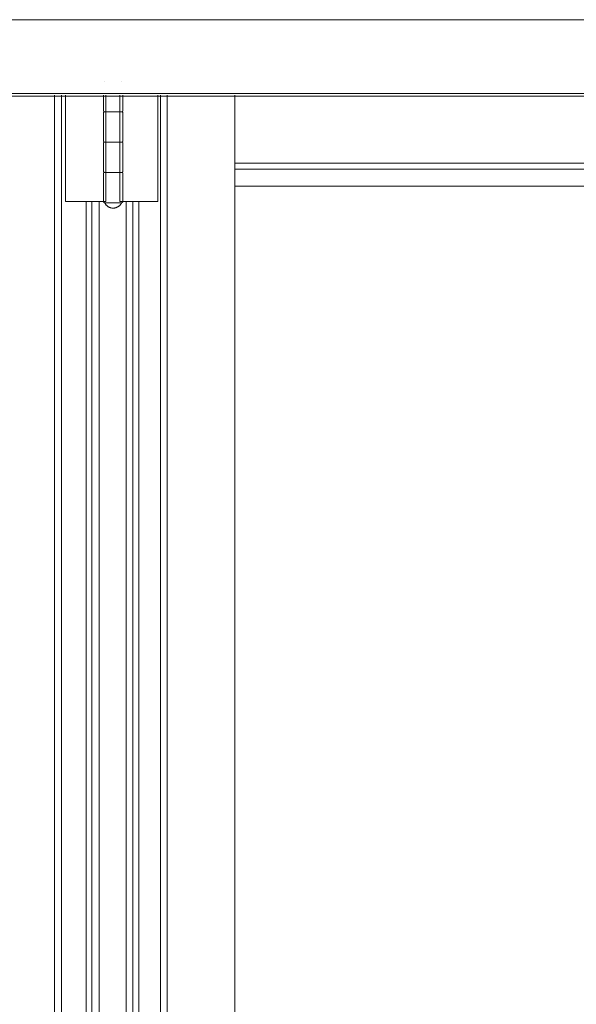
# Model space of a CAD drawing. Header units: inches. Extents: x 424 to 2043, y -237 to 445.
# Tile 650 of 656: x 852.14 to 852.6, y 218.685 to 219.497. Entities that reach past the tile are written whole.
import ezdxf

# ---------------------------------------------------------------- set-up
doc = ezdxf.new("R2010")
doc.units = ezdxf.units.IN
doc.header["$MEASUREMENT"] = 0
doc.layers.add('A-DOOR', color=31, linetype='Continuous', lineweight=9)
doc.layers.add('A-WALL', color=113, linetype='Continuous', lineweight=9)

# ---------------------------------------------------------------- blocks, each defined once
blk = doc.blocks.new('5-panel_Bi-fold_external_door_10806 - Type 1-225860-Section 1')
at = {"layer": 'A-DOOR'}
for p, q in [((-125.9696, 4.4), (-121.27077, 4.4)), ((-124.67609, 4.349), (-124.6761, 4.349)), ((-124.66211, 4.349), (-124.6621, 4.349)), ((-125.97339, 4.33902), (-121.27077, 4.33902)), ((-125.97351, 4.337), (-121.27068, 4.337)), ((-124.71766, 1.6), (-124.71766, 4.33776)), ((-124.71176, 4.33776), (-124.71176, 1.6)), ((-124.70841, 4.25), (-124.70841, 4.33776)), ((-124.6771, 4.33776), (-124.6771, 4.325)), ((-124.67517, 4.33776), (-124.67517, 4.25)), ((-124.66351, 4.25), (-124.66351, 4.33776)), ((-124.6611, 4.325), (-124.6611, 4.33776)), ((-124.63225, 4.33776), (-124.63225, 4.25)), ((-124.63001, 1.6), (-124.63001, 4.33776)), ((-124.6246, 4.33776), (-124.6246, 1.6)), ((-124.56857, 4.33776), (-124.56857, 1.6)), ((-124.6771, 4.323), (-124.6771, 4.3)), ((-124.67531, 4.324), (-124.66879, 4.324)), ((-124.66941, 4.324), (-124.67523, 4.324)), ((-124.66427, 4.324), (-124.66941, 4.324)), ((-124.66879, 4.324), (-124.66328, 4.324)), ((-124.6611, 4.3), (-124.6611, 4.323)), ((-124.67531, 4.299), (-124.66879, 4.299)), ((-124.66941, 4.299), (-124.67523, 4.299)), ((-124.66427, 4.299), (-124.66941, 4.299)), ((-124.66879, 4.299), (-124.66328, 4.299)), ((-124.6771, 4.298), (-124.6771, 4.275)), ((-124.6611, 4.275), (-124.6611, 4.298)), ((-124.67531, 4.274), (-124.66879, 4.274)), ((-124.66941, 4.274), (-124.67523, 4.274)), ((-124.66427, 4.274), (-124.66941, 4.274)), ((-124.66879, 4.274), (-124.66328, 4.274)), ((-124.56857, 4.28156), (-123.95784, 4.28156)), ((-124.56857, 4.27659), (-123.9579, 4.27659)), ((-124.6771, 4.273), (-124.6771, 4.25)), ((-124.6611, 4.25), (-124.6611, 4.273)), ((-124.56857, 4.26274), (-123.96726, 4.26274)), ((-124.70672, 4.25), (-124.70841, 4.25)), ((-124.7046, 4.25), (-124.70672, 4.25)), ((-124.69302, 4.25), (-124.7046, 4.25)), ((-124.69069, 4.25), (-124.69302, 4.25)), ((-124.69143, 1.685), (-124.69143, 4.25)), ((-124.68836, 4.25), (-124.69069, 4.25)), ((-124.6867, 4.25), (-124.68836, 4.25)), ((-124.6808, 4.25), (-124.6867, 4.25)), ((-124.6867, 1.685), (-124.6867, 4.25)), ((-124.67517, 4.25), (-124.6808, 4.25)), ((-124.6808, 1.685), (-124.6808, 4.25)), ((-124.65838, 4.25), (-124.66351, 4.25)), ((-124.65297, 4.25), (-124.65838, 4.25)), ((-124.65838, 4.25), (-124.65838, 1.685)), ((-124.65143, 4.25), (-124.65297, 4.25)), ((-124.65297, 4.25), (-124.65297, 1.685)), ((-124.64913, 4.25), (-124.65143, 4.25)), ((-124.64683, 4.25), (-124.64913, 4.25)), ((-124.64781, 4.25), (-124.64781, 1.685)), ((-124.63622, 4.25), (-124.64683, 4.25)), ((-124.6341, 4.25), (-124.63622, 4.25)), ((-124.63225, 4.25), (-124.6341, 4.25)), ((-124.66941, 4.249), (-124.67531, 4.249)), ((-124.66289, 4.249), (-124.66941, 4.249))]:
    blk.add_line(p, q, dxfattribs=at)
at = {"layer": 'A-DOOR', "flags": 128}
for points in [[(-124.6761, 4.324), (-124.67614, 4.324), (-124.67618, 4.324), (-124.67622, 4.32401), (-124.67626, 4.32401), (-124.6763, 4.32402), (-124.67634, 4.32403), (-124.67638, 4.32404), (-124.67641, 4.32405), (-124.67645, 4.32406), (-124.67649, 4.32408), (-124.67652, 4.3241), (-124.67656, 4.32411), (-124.6766, 4.32413), (-124.67663, 4.32415), (-124.67666, 4.32417), (-124.6767, 4.3242), (-124.67673, 4.32422), (-124.67676, 4.32425), (-124.67679, 4.32428), (-124.67682, 4.3243), (-124.67684, 4.32433), (-124.67687, 4.32436), (-124.67689, 4.32439), (-124.67692, 4.32443), (-124.67694, 4.32446), (-124.67696, 4.32449), (-124.67698, 4.32453), (-124.677, 4.32456), (-124.67702, 4.3246), (-124.67703, 4.32464), (-124.67704, 4.32468), (-124.67706, 4.32471), (-124.67707, 4.32475), (-124.67708, 4.32479), (-124.67708, 4.32483), (-124.67709, 4.32487), (-124.67709, 4.32491), (-124.6771, 4.32495), (-124.6771, 4.32499), (-124.6771, 4.325)], [(-124.6771, 4.323), (-124.6771, 4.32304), (-124.6771, 4.32308), (-124.67709, 4.32312), (-124.67709, 4.32316), (-124.67708, 4.3232), (-124.67707, 4.32324), (-124.67706, 4.32328), (-124.67705, 4.32331), (-124.67703, 4.32335), (-124.67702, 4.32339), (-124.677, 4.32343), (-124.67699, 4.32346), (-124.67697, 4.3235), (-124.67695, 4.32353), (-124.67692, 4.32356), (-124.6769, 4.3236), (-124.67688, 4.32363), (-124.67685, 4.32366), (-124.67682, 4.32369), (-124.6768, 4.32372), (-124.67677, 4.32374), (-124.67674, 4.32377), (-124.6767, 4.3238), (-124.67667, 4.32382), (-124.67664, 4.32384), (-124.67661, 4.32386), (-124.67657, 4.32388), (-124.67653, 4.3239), (-124.6765, 4.32392), (-124.67646, 4.32393), (-124.67642, 4.32395), (-124.67639, 4.32396), (-124.67635, 4.32397), (-124.67631, 4.32398), (-124.67627, 4.32399), (-124.67623, 4.32399), (-124.67619, 4.324), (-124.67615, 4.324), (-124.67611, 4.324), (-124.6761, 4.324)], [(-124.66941, 4.324), (-124.66968, 4.324), (-124.66996, 4.324), (-124.67024, 4.324), (-124.67052, 4.324), (-124.67079, 4.324), (-124.67106, 4.324), (-124.67133, 4.324), (-124.67159, 4.324), (-124.67185, 4.324), (-124.6721, 4.324), (-124.67235, 4.324), (-124.6726, 4.324), (-124.67284, 4.324), (-124.67307, 4.324), (-124.6733, 4.324), (-124.67352, 4.324), (-124.67373, 4.324), (-124.67394, 4.324), (-124.67414, 4.324), (-124.67433, 4.324), (-124.67451, 4.324), (-124.67468, 4.324), (-124.67485, 4.324), (-124.675, 4.324), (-124.67515, 4.324), (-124.67528, 4.324), (-124.67541, 4.324), (-124.67553, 4.324), (-124.67563, 4.324), (-124.67573, 4.324), (-124.67581, 4.324), (-124.67589, 4.324), (-124.67595, 4.324), (-124.676, 4.324), (-124.67604, 4.324), (-124.67607, 4.324), (-124.67609, 4.324), (-124.6761, 4.324)], [(-124.6761, 4.324), (-124.67609, 4.324), (-124.67608, 4.324), (-124.67605, 4.324), (-124.67601, 4.324), (-124.67596, 4.324), (-124.6759, 4.324), (-124.67583, 4.324), (-124.67574, 4.324), (-124.67565, 4.324), (-124.67555, 4.324), (-124.67543, 4.324), (-124.67531, 4.324), (-124.67517, 4.324), (-124.67503, 4.324), (-124.67488, 4.324), (-124.67471, 4.324), (-124.67454, 4.324), (-124.67436, 4.324), (-124.67417, 4.324), (-124.67398, 4.324), (-124.67377, 4.324), (-124.67356, 4.324), (-124.67334, 4.324), (-124.67311, 4.324), (-124.67288, 4.324), (-124.67264, 4.324), (-124.6724, 4.324), (-124.67215, 4.324), (-124.67189, 4.324), (-124.67164, 4.324), (-124.67137, 4.324), (-124.67111, 4.324), (-124.67084, 4.324), (-124.67056, 4.324), (-124.67029, 4.324), (-124.67001, 4.324), (-124.66973, 4.324), (-124.66945, 4.324), (-124.66917, 4.324), (-124.66889, 4.324), (-124.66879, 4.324)], [(-124.66879, 4.324), (-124.66907, 4.324), (-124.66935, 4.324), (-124.66963, 4.324), (-124.66991, 4.324), (-124.67019, 4.324), (-124.67046, 4.324), (-124.67074, 4.324), (-124.67101, 4.324), (-124.67128, 4.324), (-124.67154, 4.324), (-124.6718, 4.324), (-124.67206, 4.324), (-124.67231, 4.324), (-124.67255, 4.324), (-124.6728, 4.324), (-124.67303, 4.324), (-124.67326, 4.324), (-124.67348, 4.324), (-124.6737, 4.324), (-124.6739, 4.324), (-124.6741, 4.324), (-124.67429, 4.324), (-124.67448, 4.324), (-124.67465, 4.324), (-124.67482, 4.324), (-124.67498, 4.324), (-124.67512, 4.324), (-124.67526, 4.324), (-124.67539, 4.324), (-124.67551, 4.324), (-124.67561, 4.324), (-124.67571, 4.324), (-124.6758, 4.324), (-124.67587, 4.324), (-124.67594, 4.324), (-124.67599, 4.324), (-124.67604, 4.324), (-124.67607, 4.324), (-124.67609, 4.324), (-124.6761, 4.324)], [(-124.6761, 4.324), (-124.67609, 4.324), (-124.67608, 4.324), (-124.67605, 4.324), (-124.67601, 4.324), (-124.67596, 4.324), (-124.6759, 4.324), (-124.67583, 4.324), (-124.67574, 4.324), (-124.67565, 4.324), (-124.67555, 4.324), (-124.67543, 4.324), (-124.67531, 4.324), (-124.67517, 4.324), (-124.67503, 4.324), (-124.67488, 4.324), (-124.67471, 4.324), (-124.67454, 4.324), (-124.67436, 4.324), (-124.67417, 4.324), (-124.67398, 4.324), (-124.67377, 4.324), (-124.67356, 4.324), (-124.67334, 4.324), (-124.67311, 4.324), (-124.67288, 4.324), (-124.67264, 4.324), (-124.6724, 4.324), (-124.67215, 4.324), (-124.67189, 4.324), (-124.67164, 4.324), (-124.67137, 4.324), (-124.67111, 4.324), (-124.67084, 4.324), (-124.67056, 4.324), (-124.67029, 4.324), (-124.67001, 4.324), (-124.66973, 4.324), (-124.66945, 4.324), (-124.66941, 4.324)], [(-124.6621, 4.324), (-124.6621, 4.324), (-124.66212, 4.324), (-124.66215, 4.324), (-124.66219, 4.324), (-124.66224, 4.324), (-124.6623, 4.324), (-124.66237, 4.324), (-124.66245, 4.324), (-124.66255, 4.324), (-124.66265, 4.324), (-124.66277, 4.324), (-124.66289, 4.324), (-124.66302, 4.324), (-124.66317, 4.324), (-124.66332, 4.324), (-124.66348, 4.324), (-124.66366, 4.324), (-124.66384, 4.324), (-124.66403, 4.324), (-124.66422, 4.324), (-124.66443, 4.324), (-124.66464, 4.324), (-124.66486, 4.324), (-124.66508, 4.324), (-124.66532, 4.324), (-124.66556, 4.324), (-124.6658, 4.324), (-124.66605, 4.324), (-124.6663, 4.324), (-124.66656, 4.324), (-124.66683, 4.324), (-124.66709, 4.324), (-124.66736, 4.324), (-124.66763, 4.324), (-124.66791, 4.324), (-124.66819, 4.324), (-124.66846, 4.324), (-124.66874, 4.324), (-124.66902, 4.324), (-124.6693, 4.324), (-124.66941, 4.324)], [(-124.66941, 4.324), (-124.66913, 4.324), (-124.66885, 4.324), (-124.66857, 4.324), (-124.66829, 4.324), (-124.66801, 4.324), (-124.66773, 4.324), (-124.66746, 4.324), (-124.66719, 4.324), (-124.66692, 4.324), (-124.66666, 4.324), (-124.6664, 4.324), (-124.66614, 4.324), (-124.66589, 4.324), (-124.66564, 4.324), (-124.6654, 4.324), (-124.66517, 4.324), (-124.66494, 4.324), (-124.66472, 4.324), (-124.6645, 4.324), (-124.6643, 4.324), (-124.6641, 4.324), (-124.6639, 4.324), (-124.66372, 4.324), (-124.66355, 4.324), (-124.66338, 4.324), (-124.66322, 4.324), (-124.66308, 4.324), (-124.66294, 4.324), (-124.66281, 4.324), (-124.66269, 4.324), (-124.66258, 4.324), (-124.66249, 4.324), (-124.6624, 4.324), (-124.66232, 4.324), (-124.66226, 4.324), (-124.66221, 4.324), (-124.66216, 4.324), (-124.66213, 4.324), (-124.66211, 4.324), (-124.6621, 4.324)], [(-124.66879, 4.324), (-124.66851, 4.324), (-124.66824, 4.324), (-124.66796, 4.324), (-124.66768, 4.324), (-124.66741, 4.324), (-124.66714, 4.324), (-124.66687, 4.324), (-124.66661, 4.324), (-124.66635, 4.324), (-124.66609, 4.324), (-124.66584, 4.324), (-124.6656, 4.324), (-124.66536, 4.324), (-124.66513, 4.324), (-124.6649, 4.324), (-124.66468, 4.324), (-124.66446, 4.324), (-124.66426, 4.324), (-124.66406, 4.324), (-124.66387, 4.324), (-124.66369, 4.324), (-124.66351, 4.324)], [(-124.66348, 4.324), (-124.66366, 4.324), (-124.66384, 4.324), (-124.66403, 4.324), (-124.66422, 4.324), (-124.66443, 4.324), (-124.66464, 4.324), (-124.66486, 4.324), (-124.66508, 4.324), (-124.66532, 4.324), (-124.66556, 4.324), (-124.6658, 4.324), (-124.66605, 4.324), (-124.6663, 4.324), (-124.66656, 4.324), (-124.66683, 4.324), (-124.66709, 4.324), (-124.66736, 4.324), (-124.66763, 4.324), (-124.66791, 4.324), (-124.66819, 4.324), (-124.66846, 4.324), (-124.66874, 4.324), (-124.66879, 4.324)], [(-124.6621, 4.324), (-124.6621, 4.324), (-124.66212, 4.324), (-124.66215, 4.324), (-124.66219, 4.324), (-124.66224, 4.324), (-124.6623, 4.324), (-124.66237, 4.324), (-124.66245, 4.324), (-124.66255, 4.324), (-124.66265, 4.324), (-124.66277, 4.324), (-124.66289, 4.324), (-124.66302, 4.324), (-124.66317, 4.324)], [(-124.66305, 4.324), (-124.66291, 4.324), (-124.66279, 4.324), (-124.66267, 4.324), (-124.66257, 4.324), (-124.66247, 4.324), (-124.66239, 4.324), (-124.66231, 4.324), (-124.66225, 4.324), (-124.6622, 4.324), (-124.66216, 4.324), (-124.66213, 4.324), (-124.66211, 4.324), (-124.6621, 4.324)], [(-124.6611, 4.325), (-124.6611, 4.32496), (-124.6611, 4.32492), (-124.66111, 4.32488), (-124.66111, 4.32484), (-124.66112, 4.3248), (-124.66113, 4.32476), (-124.66114, 4.32472), (-124.66115, 4.32469), (-124.66116, 4.32465), (-124.66118, 4.32461), (-124.66119, 4.32457), (-124.66121, 4.32454), (-124.66123, 4.3245), (-124.66125, 4.32447), (-124.66127, 4.32444), (-124.6613, 4.3244), (-124.66132, 4.32437), (-124.66135, 4.32434), (-124.66137, 4.32431), (-124.6614, 4.32428), (-124.66143, 4.32426), (-124.66146, 4.32423), (-124.66149, 4.3242), (-124.66153, 4.32418), (-124.66156, 4.32416), (-124.66159, 4.32414), (-124.66163, 4.32412), (-124.66166, 4.3241), (-124.6617, 4.32408), (-124.66174, 4.32407), (-124.66177, 4.32405), (-124.66181, 4.32404), (-124.66185, 4.32403), (-124.66189, 4.32402), (-124.66193, 4.32401), (-124.66197, 4.32401), (-124.66201, 4.324), (-124.66205, 4.324), (-124.66209, 4.324), (-124.6621, 4.324)], [(-124.6621, 4.324), (-124.66206, 4.324), (-124.66202, 4.324), (-124.66198, 4.32399), (-124.66194, 4.32399), (-124.6619, 4.32398), (-124.66186, 4.32397), (-124.66182, 4.32396), (-124.66178, 4.32395), (-124.66175, 4.32394), (-124.66171, 4.32392), (-124.66167, 4.3239), (-124.66164, 4.32389), (-124.6616, 4.32387), (-124.66157, 4.32385), (-124.66153, 4.32383), (-124.6615, 4.3238), (-124.66147, 4.32378), (-124.66144, 4.32375), (-124.66141, 4.32372), (-124.66138, 4.3237), (-124.66135, 4.32367), (-124.66133, 4.32364), (-124.6613, 4.32361), (-124.66128, 4.32357), (-124.66126, 4.32354), (-124.66124, 4.32351), (-124.66122, 4.32347), (-124.6612, 4.32344), (-124.66118, 4.3234), (-124.66117, 4.32336), (-124.66115, 4.32332), (-124.66114, 4.32329), (-124.66113, 4.32325), (-124.66112, 4.32321), (-124.66111, 4.32317), (-124.66111, 4.32313), (-124.6611, 4.32309), (-124.6611, 4.32305), (-124.6611, 4.32301), (-124.6611, 4.323)], [(-124.6761, 4.299), (-124.67614, 4.299), (-124.67618, 4.299), (-124.67622, 4.29901), (-124.67626, 4.29901), (-124.6763, 4.29902), (-124.67634, 4.29903), (-124.67638, 4.29904), (-124.67641, 4.29905), (-124.67645, 4.29906), (-124.67649, 4.29908), (-124.67652, 4.2991), (-124.67656, 4.29911), (-124.6766, 4.29913), (-124.67663, 4.29915), (-124.67666, 4.29917), (-124.6767, 4.2992), (-124.67673, 4.29922), (-124.67676, 4.29925), (-124.67679, 4.29928), (-124.67682, 4.2993), (-124.67684, 4.29933), (-124.67687, 4.29936), (-124.67689, 4.29939), (-124.67692, 4.29943), (-124.67694, 4.29946), (-124.67696, 4.29949), (-124.67698, 4.29953), (-124.677, 4.29956), (-124.67702, 4.2996), (-124.67703, 4.29964), (-124.67704, 4.29968), (-124.67706, 4.29971), (-124.67707, 4.29975), (-124.67708, 4.29979), (-124.67708, 4.29983), (-124.67709, 4.29987), (-124.67709, 4.29991), (-124.6771, 4.29995), (-124.6771, 4.29999), (-124.6771, 4.3)], [(-124.6771, 4.298), (-124.6771, 4.29804), (-124.6771, 4.29808), (-124.67709, 4.29812), (-124.67709, 4.29816), (-124.67708, 4.2982), (-124.67707, 4.29824), (-124.67706, 4.29828), (-124.67705, 4.29831), (-124.67703, 4.29835), (-124.67702, 4.29839), (-124.677, 4.29843), (-124.67699, 4.29846), (-124.67697, 4.2985), (-124.67695, 4.29853), (-124.67692, 4.29856), (-124.6769, 4.2986), (-124.67688, 4.29863), (-124.67685, 4.29866), (-124.67682, 4.29869), (-124.6768, 4.29872), (-124.67677, 4.29874), (-124.67674, 4.29877), (-124.6767, 4.2988), (-124.67667, 4.29882), (-124.67664, 4.29884), (-124.67661, 4.29886), (-124.67657, 4.29888), (-124.67653, 4.2989), (-124.6765, 4.29892), (-124.67646, 4.29893), (-124.67642, 4.29895), (-124.67639, 4.29896), (-124.67635, 4.29897), (-124.67631, 4.29898), (-124.67627, 4.29899), (-124.67623, 4.29899), (-124.67619, 4.299), (-124.67615, 4.299), (-124.67611, 4.299), (-124.6761, 4.299)], [(-124.66941, 4.299), (-124.66968, 4.299), (-124.66996, 4.299), (-124.67024, 4.299), (-124.67052, 4.299), (-124.67079, 4.299), (-124.67106, 4.299), (-124.67133, 4.299), (-124.67159, 4.299), (-124.67185, 4.299), (-124.6721, 4.299), (-124.67235, 4.299), (-124.6726, 4.299), (-124.67284, 4.299), (-124.67307, 4.299), (-124.6733, 4.299), (-124.67352, 4.299), (-124.67373, 4.299), (-124.67394, 4.299), (-124.67414, 4.299), (-124.67433, 4.299), (-124.67451, 4.299), (-124.67468, 4.299), (-124.67485, 4.299), (-124.675, 4.299), (-124.67515, 4.299), (-124.67528, 4.299), (-124.67541, 4.299), (-124.67553, 4.299), (-124.67563, 4.299), (-124.67573, 4.299), (-124.67581, 4.299), (-124.67589, 4.299), (-124.67595, 4.299), (-124.676, 4.299), (-124.67604, 4.299), (-124.67607, 4.299), (-124.67609, 4.299), (-124.6761, 4.299)], [(-124.6761, 4.299), (-124.67609, 4.299), (-124.67608, 4.299), (-124.67605, 4.299), (-124.67601, 4.299), (-124.67596, 4.299), (-124.6759, 4.299), (-124.67583, 4.299), (-124.67574, 4.299), (-124.67565, 4.299), (-124.67555, 4.299), (-124.67543, 4.299), (-124.67531, 4.299), (-124.67517, 4.299), (-124.67503, 4.299), (-124.67488, 4.299), (-124.67471, 4.299), (-124.67454, 4.299), (-124.67436, 4.299), (-124.67417, 4.299), (-124.67398, 4.299), (-124.67377, 4.299), (-124.67356, 4.299), (-124.67334, 4.299), (-124.67311, 4.299), (-124.67288, 4.299), (-124.67264, 4.299), (-124.6724, 4.299), (-124.67215, 4.299), (-124.67189, 4.299), (-124.67164, 4.299), (-124.67137, 4.299), (-124.67111, 4.299), (-124.67084, 4.299), (-124.67056, 4.299), (-124.67029, 4.299), (-124.67001, 4.299), (-124.66973, 4.299), (-124.66945, 4.299), (-124.66917, 4.299), (-124.66889, 4.299), (-124.66879, 4.299)], [(-124.66879, 4.299), (-124.66907, 4.299), (-124.66935, 4.299), (-124.66963, 4.299), (-124.66991, 4.299), (-124.67019, 4.299), (-124.67046, 4.299), (-124.67074, 4.299), (-124.67101, 4.299), (-124.67128, 4.299), (-124.67154, 4.299), (-124.6718, 4.299), (-124.67206, 4.299), (-124.67231, 4.299), (-124.67255, 4.299), (-124.6728, 4.299), (-124.67303, 4.299), (-124.67326, 4.299), (-124.67348, 4.299), (-124.6737, 4.299), (-124.6739, 4.299), (-124.6741, 4.299), (-124.67429, 4.299), (-124.67448, 4.299), (-124.67465, 4.299), (-124.67482, 4.299), (-124.67498, 4.299), (-124.67512, 4.299), (-124.67526, 4.299), (-124.67539, 4.299), (-124.67551, 4.299), (-124.67561, 4.299), (-124.67571, 4.299), (-124.6758, 4.299), (-124.67587, 4.299), (-124.67594, 4.299), (-124.67599, 4.299), (-124.67604, 4.299), (-124.67607, 4.299), (-124.67609, 4.299), (-124.6761, 4.299)], [(-124.6761, 4.299), (-124.67609, 4.299), (-124.67608, 4.299), (-124.67605, 4.299), (-124.67601, 4.299), (-124.67596, 4.299), (-124.6759, 4.299), (-124.67583, 4.299), (-124.67574, 4.299), (-124.67565, 4.299), (-124.67555, 4.299), (-124.67543, 4.299), (-124.67531, 4.299), (-124.67517, 4.299), (-124.67503, 4.299), (-124.67488, 4.299), (-124.67471, 4.299), (-124.67454, 4.299), (-124.67436, 4.299), (-124.67417, 4.299), (-124.67398, 4.299), (-124.67377, 4.299), (-124.67356, 4.299), (-124.67334, 4.299), (-124.67311, 4.299), (-124.67288, 4.299), (-124.67264, 4.299), (-124.6724, 4.299), (-124.67215, 4.299), (-124.67189, 4.299), (-124.67164, 4.299), (-124.67137, 4.299), (-124.67111, 4.299), (-124.67084, 4.299), (-124.67056, 4.299), (-124.67029, 4.299), (-124.67001, 4.299), (-124.66973, 4.299), (-124.66945, 4.299), (-124.66941, 4.299)], [(-124.6621, 4.299), (-124.6621, 4.299), (-124.66212, 4.299), (-124.66215, 4.299), (-124.66219, 4.299), (-124.66224, 4.299), (-124.6623, 4.299), (-124.66237, 4.299), (-124.66245, 4.299), (-124.66255, 4.299), (-124.66265, 4.299), (-124.66277, 4.299), (-124.66289, 4.299), (-124.66302, 4.299), (-124.66317, 4.299), (-124.66332, 4.299), (-124.66348, 4.299), (-124.66366, 4.299), (-124.66384, 4.299), (-124.66403, 4.299), (-124.66422, 4.299), (-124.66443, 4.299), (-124.66464, 4.299), (-124.66486, 4.299), (-124.66508, 4.299), (-124.66532, 4.299), (-124.66556, 4.299), (-124.6658, 4.299), (-124.66605, 4.299), (-124.6663, 4.299), (-124.66656, 4.299), (-124.66683, 4.299), (-124.66709, 4.299), (-124.66736, 4.299), (-124.66763, 4.299), (-124.66791, 4.299), (-124.66819, 4.299), (-124.66846, 4.299), (-124.66874, 4.299), (-124.66902, 4.299), (-124.6693, 4.299), (-124.66941, 4.299)], [(-124.66941, 4.299), (-124.66913, 4.299), (-124.66885, 4.299), (-124.66857, 4.299), (-124.66829, 4.299), (-124.66801, 4.299), (-124.66773, 4.299), (-124.66746, 4.299), (-124.66719, 4.299), (-124.66692, 4.299), (-124.66666, 4.299), (-124.6664, 4.299), (-124.66614, 4.299), (-124.66589, 4.299), (-124.66564, 4.299), (-124.6654, 4.299), (-124.66517, 4.299), (-124.66494, 4.299), (-124.66472, 4.299), (-124.6645, 4.299), (-124.6643, 4.299), (-124.6641, 4.299), (-124.6639, 4.299), (-124.66372, 4.299), (-124.66355, 4.299), (-124.66338, 4.299), (-124.66322, 4.299), (-124.66308, 4.299), (-124.66294, 4.299), (-124.66281, 4.299), (-124.66269, 4.299), (-124.66258, 4.299), (-124.66249, 4.299), (-124.6624, 4.299), (-124.66232, 4.299), (-124.66226, 4.299), (-124.66221, 4.299), (-124.66216, 4.299), (-124.66213, 4.299), (-124.66211, 4.299), (-124.6621, 4.299)], [(-124.66879, 4.299), (-124.66851, 4.299), (-124.66824, 4.299), (-124.66796, 4.299), (-124.66768, 4.299), (-124.66741, 4.299), (-124.66714, 4.299), (-124.66687, 4.299), (-124.66661, 4.299), (-124.66635, 4.299), (-124.66609, 4.299), (-124.66584, 4.299), (-124.6656, 4.299), (-124.66536, 4.299), (-124.66513, 4.299), (-124.6649, 4.299), (-124.66468, 4.299), (-124.66446, 4.299), (-124.66426, 4.299), (-124.66406, 4.299), (-124.66387, 4.299), (-124.66369, 4.299), (-124.66351, 4.299)], [(-124.66348, 4.299), (-124.66366, 4.299), (-124.66384, 4.299), (-124.66403, 4.299), (-124.66422, 4.299), (-124.66443, 4.299), (-124.66464, 4.299), (-124.66486, 4.299), (-124.66508, 4.299), (-124.66532, 4.299), (-124.66556, 4.299), (-124.6658, 4.299), (-124.66605, 4.299), (-124.6663, 4.299), (-124.66656, 4.299), (-124.66683, 4.299), (-124.66709, 4.299), (-124.66736, 4.299), (-124.66763, 4.299), (-124.66791, 4.299), (-124.66819, 4.299), (-124.66846, 4.299), (-124.66874, 4.299), (-124.66879, 4.299)], [(-124.6621, 4.299), (-124.6621, 4.299), (-124.66212, 4.299), (-124.66215, 4.299), (-124.66219, 4.299), (-124.66224, 4.299), (-124.6623, 4.299), (-124.66237, 4.299), (-124.66245, 4.299), (-124.66255, 4.299), (-124.66265, 4.299), (-124.66277, 4.299), (-124.66289, 4.299), (-124.66302, 4.299), (-124.66317, 4.299)], [(-124.66305, 4.299), (-124.66291, 4.299), (-124.66279, 4.299), (-124.66267, 4.299), (-124.66257, 4.299), (-124.66247, 4.299), (-124.66239, 4.299), (-124.66231, 4.299), (-124.66225, 4.299), (-124.6622, 4.299), (-124.66216, 4.299), (-124.66213, 4.299), (-124.66211, 4.299), (-124.6621, 4.299)], [(-124.6611, 4.3), (-124.6611, 4.29996), (-124.6611, 4.29992), (-124.66111, 4.29988), (-124.66111, 4.29984), (-124.66112, 4.2998), (-124.66113, 4.29976), (-124.66114, 4.29972), (-124.66115, 4.29969), (-124.66116, 4.29965), (-124.66118, 4.29961), (-124.66119, 4.29957), (-124.66121, 4.29954), (-124.66123, 4.2995), (-124.66125, 4.29947), (-124.66127, 4.29944), (-124.6613, 4.2994), (-124.66132, 4.29937), (-124.66135, 4.29934), (-124.66137, 4.29931), (-124.6614, 4.29928), (-124.66143, 4.29926), (-124.66146, 4.29923), (-124.66149, 4.2992), (-124.66153, 4.29918), (-124.66156, 4.29916), (-124.66159, 4.29914), (-124.66163, 4.29912), (-124.66166, 4.2991), (-124.6617, 4.29908), (-124.66174, 4.29907), (-124.66177, 4.29905), (-124.66181, 4.29904), (-124.66185, 4.29903), (-124.66189, 4.29902), (-124.66193, 4.29901), (-124.66197, 4.29901), (-124.66201, 4.299), (-124.66205, 4.299), (-124.66209, 4.299), (-124.6621, 4.299)], [(-124.6621, 4.299), (-124.66206, 4.299), (-124.66202, 4.299), (-124.66198, 4.29899), (-124.66194, 4.29899), (-124.6619, 4.29898), (-124.66186, 4.29897), (-124.66182, 4.29896), (-124.66178, 4.29895), (-124.66175, 4.29894), (-124.66171, 4.29892), (-124.66167, 4.2989), (-124.66164, 4.29889), (-124.6616, 4.29887), (-124.66157, 4.29885), (-124.66153, 4.29883), (-124.6615, 4.2988), (-124.66147, 4.29878), (-124.66144, 4.29875), (-124.66141, 4.29872), (-124.66138, 4.2987), (-124.66135, 4.29867), (-124.66133, 4.29864), (-124.6613, 4.29861), (-124.66128, 4.29857), (-124.66126, 4.29854), (-124.66124, 4.29851), (-124.66122, 4.29847), (-124.6612, 4.29844), (-124.66118, 4.2984), (-124.66117, 4.29836), (-124.66115, 4.29832), (-124.66114, 4.29829), (-124.66113, 4.29825), (-124.66112, 4.29821), (-124.66111, 4.29817), (-124.66111, 4.29813), (-124.6611, 4.29809), (-124.6611, 4.29805), (-124.6611, 4.29801), (-124.6611, 4.298)], [(-124.6761, 4.274), (-124.67614, 4.274), (-124.67618, 4.274), (-124.67622, 4.27401), (-124.67626, 4.27401), (-124.6763, 4.27402), (-124.67634, 4.27403), (-124.67638, 4.27404), (-124.67641, 4.27405), (-124.67645, 4.27406), (-124.67649, 4.27408), (-124.67652, 4.2741), (-124.67656, 4.27411), (-124.6766, 4.27413), (-124.67663, 4.27415), (-124.67666, 4.27417), (-124.6767, 4.2742), (-124.67673, 4.27422), (-124.67676, 4.27425), (-124.67679, 4.27428), (-124.67682, 4.2743), (-124.67684, 4.27433), (-124.67687, 4.27436), (-124.67689, 4.27439), (-124.67692, 4.27443), (-124.67694, 4.27446), (-124.67696, 4.27449), (-124.67698, 4.27453), (-124.677, 4.27456), (-124.67702, 4.2746), (-124.67703, 4.27464), (-124.67704, 4.27468), (-124.67706, 4.27471), (-124.67707, 4.27475), (-124.67708, 4.27479), (-124.67708, 4.27483), (-124.67709, 4.27487), (-124.67709, 4.27491), (-124.6771, 4.27495), (-124.6771, 4.27499), (-124.6771, 4.275)], [(-124.6771, 4.273), (-124.6771, 4.27304), (-124.6771, 4.27308), (-124.67709, 4.27312), (-124.67709, 4.27316), (-124.67708, 4.2732), (-124.67707, 4.27324), (-124.67706, 4.27328), (-124.67705, 4.27331), (-124.67703, 4.27335), (-124.67702, 4.27339), (-124.677, 4.27343), (-124.67699, 4.27346), (-124.67697, 4.2735), (-124.67695, 4.27353), (-124.67692, 4.27356), (-124.6769, 4.2736), (-124.67688, 4.27363), (-124.67685, 4.27366), (-124.67682, 4.27369), (-124.6768, 4.27372), (-124.67677, 4.27374), (-124.67674, 4.27377), (-124.6767, 4.2738), (-124.67667, 4.27382), (-124.67664, 4.27384), (-124.67661, 4.27386), (-124.67657, 4.27388), (-124.67653, 4.2739), (-124.6765, 4.27392), (-124.67646, 4.27393), (-124.67642, 4.27395), (-124.67639, 4.27396), (-124.67635, 4.27397), (-124.67631, 4.27398), (-124.67627, 4.27399), (-124.67623, 4.27399), (-124.67619, 4.274), (-124.67615, 4.274), (-124.67611, 4.274), (-124.6761, 4.274)], [(-124.66941, 4.274), (-124.66968, 4.274), (-124.66996, 4.274), (-124.67024, 4.274), (-124.67052, 4.274), (-124.67079, 4.274), (-124.67106, 4.274), (-124.67133, 4.274), (-124.67159, 4.274), (-124.67185, 4.274), (-124.6721, 4.274), (-124.67235, 4.274), (-124.6726, 4.274), (-124.67284, 4.274), (-124.67307, 4.274), (-124.6733, 4.274), (-124.67352, 4.274), (-124.67373, 4.274), (-124.67394, 4.274), (-124.67414, 4.274), (-124.67433, 4.274), (-124.67451, 4.274), (-124.67468, 4.274), (-124.67485, 4.274), (-124.675, 4.274), (-124.67515, 4.274), (-124.67528, 4.274), (-124.67541, 4.274), (-124.67553, 4.274), (-124.67563, 4.274), (-124.67573, 4.274), (-124.67581, 4.274), (-124.67589, 4.274), (-124.67595, 4.274), (-124.676, 4.274), (-124.67604, 4.274), (-124.67607, 4.274), (-124.67609, 4.274), (-124.6761, 4.274)], [(-124.6761, 4.274), (-124.67609, 4.274), (-124.67608, 4.274), (-124.67605, 4.274), (-124.67601, 4.274), (-124.67596, 4.274), (-124.6759, 4.274), (-124.67583, 4.274), (-124.67574, 4.274), (-124.67565, 4.274), (-124.67555, 4.274), (-124.67543, 4.274), (-124.67531, 4.274), (-124.67517, 4.274), (-124.67503, 4.274), (-124.67488, 4.274), (-124.67471, 4.274), (-124.67454, 4.274), (-124.67436, 4.274), (-124.67417, 4.274), (-124.67398, 4.274), (-124.67377, 4.274), (-124.67356, 4.274), (-124.67334, 4.274), (-124.67311, 4.274), (-124.67288, 4.274), (-124.67264, 4.274), (-124.6724, 4.274), (-124.67215, 4.274), (-124.67189, 4.274), (-124.67164, 4.274), (-124.67137, 4.274), (-124.67111, 4.274), (-124.67084, 4.274), (-124.67056, 4.274), (-124.67029, 4.274), (-124.67001, 4.274), (-124.66973, 4.274), (-124.66945, 4.274), (-124.66917, 4.274), (-124.66889, 4.274), (-124.66879, 4.274)], [(-124.66879, 4.274), (-124.66907, 4.274), (-124.66935, 4.274), (-124.66963, 4.274), (-124.66991, 4.274), (-124.67019, 4.274), (-124.67046, 4.274), (-124.67074, 4.274), (-124.67101, 4.274), (-124.67128, 4.274), (-124.67154, 4.274), (-124.6718, 4.274), (-124.67206, 4.274), (-124.67231, 4.274), (-124.67255, 4.274), (-124.6728, 4.274), (-124.67303, 4.274), (-124.67326, 4.274), (-124.67348, 4.274), (-124.6737, 4.274), (-124.6739, 4.274), (-124.6741, 4.274), (-124.67429, 4.274), (-124.67448, 4.274), (-124.67465, 4.274), (-124.67482, 4.274), (-124.67498, 4.274), (-124.67512, 4.274), (-124.67526, 4.274), (-124.67539, 4.274), (-124.67551, 4.274), (-124.67561, 4.274), (-124.67571, 4.274), (-124.6758, 4.274), (-124.67587, 4.274), (-124.67594, 4.274), (-124.67599, 4.274), (-124.67604, 4.274), (-124.67607, 4.274), (-124.67609, 4.274), (-124.6761, 4.274)], [(-124.6761, 4.274), (-124.67609, 4.274), (-124.67608, 4.274), (-124.67605, 4.274), (-124.67601, 4.274), (-124.67596, 4.274), (-124.6759, 4.274), (-124.67583, 4.274), (-124.67574, 4.274), (-124.67565, 4.274), (-124.67555, 4.274), (-124.67543, 4.274), (-124.67531, 4.274), (-124.67517, 4.274), (-124.67503, 4.274), (-124.67488, 4.274), (-124.67471, 4.274), (-124.67454, 4.274), (-124.67436, 4.274), (-124.67417, 4.274), (-124.67398, 4.274), (-124.67377, 4.274), (-124.67356, 4.274), (-124.67334, 4.274), (-124.67311, 4.274), (-124.67288, 4.274), (-124.67264, 4.274), (-124.6724, 4.274), (-124.67215, 4.274), (-124.67189, 4.274), (-124.67164, 4.274), (-124.67137, 4.274), (-124.67111, 4.274), (-124.67084, 4.274), (-124.67056, 4.274), (-124.67029, 4.274), (-124.67001, 4.274), (-124.66973, 4.274), (-124.66945, 4.274), (-124.66941, 4.274)], [(-124.6621, 4.274), (-124.6621, 4.274), (-124.66212, 4.274), (-124.66215, 4.274), (-124.66219, 4.274), (-124.66224, 4.274), (-124.6623, 4.274), (-124.66237, 4.274), (-124.66245, 4.274), (-124.66255, 4.274), (-124.66265, 4.274), (-124.66277, 4.274), (-124.66289, 4.274), (-124.66302, 4.274), (-124.66317, 4.274), (-124.66332, 4.274), (-124.66348, 4.274), (-124.66366, 4.274), (-124.66384, 4.274), (-124.66403, 4.274), (-124.66422, 4.274), (-124.66443, 4.274), (-124.66464, 4.274), (-124.66486, 4.274), (-124.66508, 4.274), (-124.66532, 4.274), (-124.66556, 4.274), (-124.6658, 4.274), (-124.66605, 4.274), (-124.6663, 4.274), (-124.66656, 4.274), (-124.66683, 4.274), (-124.66709, 4.274), (-124.66736, 4.274), (-124.66763, 4.274), (-124.66791, 4.274), (-124.66819, 4.274), (-124.66846, 4.274), (-124.66874, 4.274), (-124.66902, 4.274), (-124.6693, 4.274), (-124.66941, 4.274)], [(-124.66941, 4.274), (-124.66913, 4.274), (-124.66885, 4.274), (-124.66857, 4.274), (-124.66829, 4.274), (-124.66801, 4.274), (-124.66773, 4.274), (-124.66746, 4.274), (-124.66719, 4.274), (-124.66692, 4.274), (-124.66666, 4.274), (-124.6664, 4.274), (-124.66614, 4.274), (-124.66589, 4.274), (-124.66564, 4.274), (-124.6654, 4.274), (-124.66517, 4.274), (-124.66494, 4.274), (-124.66472, 4.274), (-124.6645, 4.274), (-124.6643, 4.274), (-124.6641, 4.274), (-124.6639, 4.274), (-124.66372, 4.274), (-124.66355, 4.274), (-124.66338, 4.274), (-124.66322, 4.274), (-124.66308, 4.274), (-124.66294, 4.274), (-124.66281, 4.274), (-124.66269, 4.274), (-124.66258, 4.274), (-124.66249, 4.274), (-124.6624, 4.274), (-124.66232, 4.274), (-124.66226, 4.274), (-124.66221, 4.274), (-124.66216, 4.274), (-124.66213, 4.274), (-124.66211, 4.274), (-124.6621, 4.274)], [(-124.66879, 4.274), (-124.66851, 4.274), (-124.66824, 4.274), (-124.66796, 4.274), (-124.66768, 4.274), (-124.66741, 4.274), (-124.66714, 4.274), (-124.66687, 4.274), (-124.66661, 4.274), (-124.66635, 4.274), (-124.66609, 4.274), (-124.66584, 4.274), (-124.6656, 4.274), (-124.66536, 4.274), (-124.66513, 4.274), (-124.6649, 4.274), (-124.66468, 4.274), (-124.66446, 4.274), (-124.66426, 4.274), (-124.66406, 4.274), (-124.66387, 4.274), (-124.66369, 4.274), (-124.66351, 4.274)], [(-124.66348, 4.274), (-124.66366, 4.274), (-124.66384, 4.274), (-124.66403, 4.274), (-124.66422, 4.274), (-124.66443, 4.274), (-124.66464, 4.274), (-124.66486, 4.274), (-124.66508, 4.274), (-124.66532, 4.274), (-124.66556, 4.274), (-124.6658, 4.274), (-124.66605, 4.274), (-124.6663, 4.274), (-124.66656, 4.274), (-124.66683, 4.274), (-124.66709, 4.274), (-124.66736, 4.274), (-124.66763, 4.274), (-124.66791, 4.274), (-124.66819, 4.274), (-124.66846, 4.274), (-124.66874, 4.274), (-124.66879, 4.274)], [(-124.6621, 4.274), (-124.6621, 4.274), (-124.66212, 4.274), (-124.66215, 4.274), (-124.66219, 4.274), (-124.66224, 4.274), (-124.6623, 4.274), (-124.66237, 4.274), (-124.66245, 4.274), (-124.66255, 4.274), (-124.66265, 4.274), (-124.66277, 4.274), (-124.66289, 4.274), (-124.66302, 4.274), (-124.66317, 4.274)], [(-124.66305, 4.274), (-124.66291, 4.274), (-124.66279, 4.274), (-124.66267, 4.274), (-124.66257, 4.274), (-124.66247, 4.274), (-124.66239, 4.274), (-124.66231, 4.274), (-124.66225, 4.274), (-124.6622, 4.274), (-124.66216, 4.274), (-124.66213, 4.274), (-124.66211, 4.274), (-124.6621, 4.274)], [(-124.6611, 4.275), (-124.6611, 4.27496), (-124.6611, 4.27492), (-124.66111, 4.27488), (-124.66111, 4.27484), (-124.66112, 4.2748), (-124.66113, 4.27476), (-124.66114, 4.27472), (-124.66115, 4.27469), (-124.66116, 4.27465), (-124.66118, 4.27461), (-124.66119, 4.27457), (-124.66121, 4.27454), (-124.66123, 4.2745), (-124.66125, 4.27447), (-124.66127, 4.27444), (-124.6613, 4.2744), (-124.66132, 4.27437), (-124.66135, 4.27434), (-124.66137, 4.27431), (-124.6614, 4.27428), (-124.66143, 4.27426), (-124.66146, 4.27423), (-124.66149, 4.2742), (-124.66153, 4.27418), (-124.66156, 4.27416), (-124.66159, 4.27414), (-124.66163, 4.27412), (-124.66166, 4.2741), (-124.6617, 4.27408), (-124.66174, 4.27407), (-124.66177, 4.27405), (-124.66181, 4.27404), (-124.66185, 4.27403), (-124.66189, 4.27402), (-124.66193, 4.27401), (-124.66197, 4.27401), (-124.66201, 4.274), (-124.66205, 4.274), (-124.66209, 4.274), (-124.6621, 4.274)], [(-124.6621, 4.274), (-124.66206, 4.274), (-124.66202, 4.274), (-124.66198, 4.27399), (-124.66194, 4.27399), (-124.6619, 4.27398), (-124.66186, 4.27397), (-124.66182, 4.27396), (-124.66178, 4.27395), (-124.66175, 4.27394), (-124.66171, 4.27392), (-124.66167, 4.2739), (-124.66164, 4.27389), (-124.6616, 4.27387), (-124.66157, 4.27385), (-124.66153, 4.27383), (-124.6615, 4.2738), (-124.66147, 4.27378), (-124.66144, 4.27375), (-124.66141, 4.27372), (-124.66138, 4.2737), (-124.66135, 4.27367), (-124.66133, 4.27364), (-124.6613, 4.27361), (-124.66128, 4.27357), (-124.66126, 4.27354), (-124.66124, 4.27351), (-124.66122, 4.27347), (-124.6612, 4.27344), (-124.66118, 4.2734), (-124.66117, 4.27336), (-124.66115, 4.27332), (-124.66114, 4.27329), (-124.66113, 4.27325), (-124.66112, 4.27321), (-124.66111, 4.27317), (-124.66111, 4.27313), (-124.6611, 4.27309), (-124.6611, 4.27305), (-124.6611, 4.27301), (-124.6611, 4.273)], [(-124.6761, 4.249), (-124.67614, 4.249), (-124.67618, 4.249), (-124.67622, 4.24901), (-124.67626, 4.24901), (-124.6763, 4.24902), (-124.67634, 4.24903), (-124.67638, 4.24904), (-124.67641, 4.24905), (-124.67645, 4.24906), (-124.67649, 4.24908), (-124.67652, 4.2491), (-124.67656, 4.24911), (-124.6766, 4.24913), (-124.67663, 4.24915), (-124.67666, 4.24917), (-124.6767, 4.2492), (-124.67673, 4.24922), (-124.67676, 4.24925), (-124.67679, 4.24928), (-124.67682, 4.2493), (-124.67684, 4.24933), (-124.67687, 4.24936), (-124.67689, 4.24939), (-124.67692, 4.24943), (-124.67694, 4.24946), (-124.67696, 4.24949), (-124.67698, 4.24953), (-124.677, 4.24956), (-124.67702, 4.2496), (-124.67703, 4.24964), (-124.67704, 4.24968), (-124.67706, 4.24971), (-124.67707, 4.24975), (-124.67708, 4.24979), (-124.67708, 4.24983), (-124.67709, 4.24987), (-124.67709, 4.24991), (-124.6771, 4.24995), (-124.6771, 4.24999), (-124.6771, 4.25)], [(-124.6611, 4.25), (-124.6611, 4.24996), (-124.6611, 4.24992), (-124.66111, 4.24988), (-124.66111, 4.24984), (-124.66112, 4.2498), (-124.66113, 4.24976), (-124.66114, 4.24972), (-124.66115, 4.24969), (-124.66116, 4.24965), (-124.66118, 4.24961), (-124.66119, 4.24957), (-124.66121, 4.24954), (-124.66123, 4.2495), (-124.66125, 4.24947), (-124.66127, 4.24944), (-124.6613, 4.2494), (-124.66132, 4.24937), (-124.66135, 4.24934), (-124.66137, 4.24931), (-124.6614, 4.24928), (-124.66143, 4.24926), (-124.66146, 4.24923), (-124.66149, 4.2492), (-124.66153, 4.24918), (-124.66156, 4.24916), (-124.66159, 4.24914), (-124.66163, 4.24912), (-124.66166, 4.2491), (-124.6617, 4.24908), (-124.66174, 4.24907), (-124.66177, 4.24905), (-124.66181, 4.24904), (-124.66185, 4.24903), (-124.66189, 4.24902), (-124.66193, 4.24901), (-124.66197, 4.24901), (-124.66201, 4.249), (-124.66205, 4.249), (-124.66209, 4.249), (-124.6621, 4.249)], [(-124.6691, 4.2445), (-124.66941, 4.24451), (-124.66971, 4.24452), (-124.67002, 4.24456), (-124.67032, 4.2446), (-124.67063, 4.24465), (-124.67093, 4.24472), (-124.67123, 4.2448), (-124.67152, 4.24489), (-124.67181, 4.24499), (-124.6721, 4.24511), (-124.67238, 4.24523), (-124.67265, 4.24537), (-124.67292, 4.24552), (-124.67319, 4.24568), (-124.67344, 4.24584), (-124.67369, 4.24602), (-124.67394, 4.24621), (-124.67417, 4.24641), (-124.6744, 4.24662), (-124.67462, 4.24683), (-124.67483, 4.24706), (-124.67503, 4.24729), (-124.67522, 4.24753), (-124.6754, 4.24778), (-124.67557, 4.24804), (-124.67573, 4.2483), (-124.67589, 4.24857), (-124.67602, 4.24884), (-124.6761, 4.249)], [(-124.67448, 4.249), (-124.67465, 4.249), (-124.67482, 4.249), (-124.67498, 4.249), (-124.67512, 4.249), (-124.67526, 4.249), (-124.67539, 4.249), (-124.67551, 4.249), (-124.67561, 4.249), (-124.67571, 4.249), (-124.6758, 4.249), (-124.67587, 4.249), (-124.67594, 4.249), (-124.67599, 4.249), (-124.67604, 4.249), (-124.67607, 4.249), (-124.67609, 4.249), (-124.6761, 4.249)], [(-124.6761, 4.249), (-124.67609, 4.249), (-124.67608, 4.249), (-124.67605, 4.249), (-124.67601, 4.249), (-124.67596, 4.249), (-124.6759, 4.249), (-124.67583, 4.249), (-124.67574, 4.249), (-124.67565, 4.249), (-124.67555, 4.249), (-124.67543, 4.249), (-124.67531, 4.249), (-124.67517, 4.249), (-124.67503, 4.249), (-124.67488, 4.249), (-124.67471, 4.249), (-124.67454, 4.249), (-124.67436, 4.249), (-124.67417, 4.249), (-124.67398, 4.249), (-124.67377, 4.249), (-124.67356, 4.249), (-124.67334, 4.249), (-124.67311, 4.249), (-124.67288, 4.249), (-124.67264, 4.249), (-124.6724, 4.249), (-124.67215, 4.249), (-124.67189, 4.249), (-124.67164, 4.249), (-124.67137, 4.249), (-124.67111, 4.249), (-124.67084, 4.249), (-124.67056, 4.249), (-124.67029, 4.249), (-124.67001, 4.249), (-124.66973, 4.249), (-124.66945, 4.249), (-124.66941, 4.249)], [(-124.66941, 4.249), (-124.66913, 4.249), (-124.66885, 4.249), (-124.66857, 4.249), (-124.66829, 4.249), (-124.66801, 4.249), (-124.66773, 4.249), (-124.66746, 4.249), (-124.66719, 4.249), (-124.66692, 4.249), (-124.66666, 4.249), (-124.6664, 4.249), (-124.66614, 4.249), (-124.66589, 4.249), (-124.66564, 4.249), (-124.6654, 4.249), (-124.66517, 4.249), (-124.66494, 4.249), (-124.66472, 4.249), (-124.6645, 4.249), (-124.6643, 4.249), (-124.6641, 4.249), (-124.6639, 4.249), (-124.66372, 4.249), (-124.66355, 4.249), (-124.66338, 4.249), (-124.66322, 4.249), (-124.66308, 4.249), (-124.66294, 4.249), (-124.66281, 4.249), (-124.66269, 4.249), (-124.66258, 4.249), (-124.66249, 4.249), (-124.6624, 4.249), (-124.66232, 4.249), (-124.66226, 4.249), (-124.66221, 4.249), (-124.66216, 4.249), (-124.66213, 4.249), (-124.66211, 4.249), (-124.6621, 4.249)], [(-124.6621, 4.249), (-124.66223, 4.24872), (-124.66238, 4.24845), (-124.66253, 4.24818), (-124.6627, 4.24793), (-124.66287, 4.24767), (-124.66306, 4.24743), (-124.66325, 4.24719), (-124.66346, 4.24696), (-124.66367, 4.24674), (-124.6639, 4.24653), (-124.66413, 4.24632), (-124.66437, 4.24613), (-124.66461, 4.24594), (-124.66487, 4.24577), (-124.66513, 4.24561), (-124.66539, 4.24545), (-124.66566, 4.24531), (-124.66594, 4.24518), (-124.66623, 4.24506), (-124.66651, 4.24495), (-124.66681, 4.24485), (-124.6671, 4.24476), (-124.6674, 4.24469), (-124.6677, 4.24463), (-124.668, 4.24458), (-124.66831, 4.24454), (-124.66862, 4.24452), (-124.66892, 4.2445), (-124.6691, 4.2445)], [(-124.6621, 4.249), (-124.6621, 4.249), (-124.66212, 4.249), (-124.66215, 4.249), (-124.66219, 4.249), (-124.66224, 4.249), (-124.6623, 4.249), (-124.66237, 4.249), (-124.66245, 4.249), (-124.66255, 4.249), (-124.66265, 4.249), (-124.66277, 4.249), (-124.66289, 4.249), (-124.66302, 4.249), (-124.66317, 4.249), (-124.66332, 4.249), (-124.66348, 4.249), (-124.66366, 4.249)]]:
    blk.add_lwpolyline(points, dxfattribs=at)

msp = doc.modelspace()

# ---------------------------------------------------------------- linework, layer by layer
at = {"layer": 'A-WALL'}
msp.add_line((850.91695, 219.49721), (855.65974, 219.49721), dxfattribs=at)

# ---------------------------------------------------------------- block references
at = {"layer": 'A-DOOR'}
msp.add_blockref('5-panel_Bi-fold_external_door_10806 - Type 1-225860-Section 1', (976.88654, 215.09721), dxfattribs=at)

doc.saveas('drawing.dxf')
